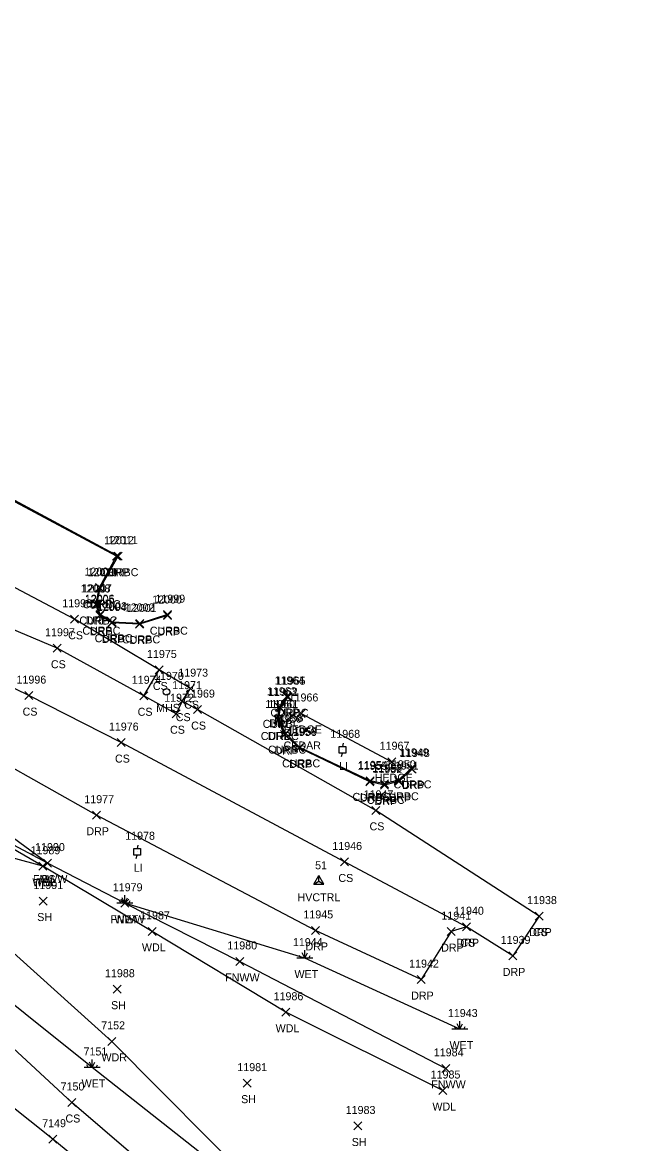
# Model space of a CAD drawing. Extents: x 1462089 to 1464015, y 730534 to 736144.
# Drawn here: x 1463219.9 to 1463370, y 731663.1 to 731943.3 of the extents above; entities that cross this region are included whole.
import ezdxf

# ---------------------------------------------------------------- set-up
doc = ezdxf.new("R2010")
doc.units = 0
for name, color, linetype in [('C_A', 7, 'Continuous'), ('C_I', 7, 'Continuous'), ('CPSM', 7, 'Continuous'), ('L_A', 7, 'Continuous'), ('L_C', 7, 'Continuous'), ('L_I', 7, 'Continuous'), ('L_TIC', 7, 'Continuous'), ('LAHR', 7, 'Continuous'), ('LAWA', 7, 'Continuous'), ('LELB', 7, 'Continuous'), ('LFNC', 7, 'Continuous'), ('LWET', 7, 'Continuous'), ('R_A', 7, 'Continuous'), ('R_I', 7, 'Continuous'), ('R_TIC', 7, 'Continuous'), ('RC', 7, 'Continuous'), ('RDP', 7, 'Continuous'), ('U_A', 7, 'Continuous'), ('U_I', 7, 'Continuous'), ('ULP', 7, 'Continuous'), ('USMH', 7, 'Continuous')]:
    doc.layers.add(name, color=color, linetype=linetype)

msp = doc.modelspace()

# ---------------------------------------------------------------- linework, layer by layer
at = {"layer": 'CPSM'}
for p, q in [((1463292.72, 731727.94), (1463293.97, 731730.1)), ((1463292.72, 731727.94), (1463293.97, 731728.66)), ((1463292.72, 731727.94), (1463295.22, 731727.94)), ((1463295.22, 731727.94), (1463293.97, 731730.1)), ((1463293.97, 731728.66), (1463293.97, 731730.1)), ((1463293.97, 731728.66), (1463293.97, 731728.66)), ((1463293.97, 731728.66), (1463295.22, 731727.94))]:
    msp.add_line(p, q, dxfattribs=at)
at = {"layer": 'L_TIC'}
for points in [[(1463231.87, 731793.14), (1463233.87, 731795.14)], [(1463233.87, 731793.14), (1463231.87, 731795.14)], [(1463227.56, 731785.9), (1463229.56, 731787.9)], [(1463229.56, 731785.9), (1463227.56, 731787.9)], [(1463253.06, 731780.47), (1463255.06, 731782.47)], [(1463255.06, 731780.47), (1463253.06, 731782.47)], [(1463253.06, 731780.47), (1463255.06, 731782.47)], [(1463255.06, 731780.47), (1463253.06, 731782.47)], [(1463220.48, 731774.06), (1463222.48, 731776.06)], [(1463222.48, 731774.06), (1463220.48, 731776.06)], [(1463249.24, 731774.02), (1463251.24, 731776.02)], [(1463251.24, 731774.02), (1463249.24, 731776.02)], [(1463249.24, 731774.02), (1463251.24, 731776.02)], [(1463251.24, 731774.02), (1463249.24, 731776.02)], [(1463260.88, 731775.8), (1463262.88, 731777.8)], [(1463262.88, 731775.8), (1463260.88, 731777.8)], [(1463258.79, 731772.68), (1463260.79, 731774.68)], [(1463260.79, 731772.68), (1463258.79, 731774.68)], [(1463258.79, 731772.68), (1463260.79, 731774.68)], [(1463260.79, 731772.68), (1463258.79, 731774.68)], [(1463262.63, 731770.57), (1463264.63, 731772.57)], [(1463264.63, 731770.57), (1463262.63, 731772.57)], [(1463257.35, 731769.53), (1463259.35, 731771.53)], [(1463259.35, 731769.53), (1463257.35, 731771.53)], [(1463288.56, 731769.6), (1463290.56, 731771.6)], [(1463290.56, 731769.6), (1463288.56, 731771.6)], [(1463243.58, 731762.32), (1463245.58, 731764.32)], [(1463245.58, 731762.32), (1463243.58, 731764.32)], [(1463311.28, 731757.54), (1463313.28, 731759.54)], [(1463313.28, 731757.54), (1463311.28, 731759.54)], [(1463307.23, 731745.39), (1463309.23, 731747.39)], [(1463309.23, 731745.39), (1463307.23, 731747.39)], [(1463223.94, 731731.42), (1463225.94, 731733.42)], [(1463225.94, 731731.42), (1463223.94, 731733.42)], [(1463223.94, 731731.42), (1463225.94, 731733.42)], [(1463225.94, 731731.42), (1463223.94, 731733.42)], [(1463225.16, 731732.21), (1463227.16, 731734.21)], [(1463227.16, 731732.21), (1463225.16, 731734.21)], [(1463225.16, 731732.21), (1463227.16, 731734.21)], [(1463227.16, 731732.21), (1463225.16, 731734.21)], [(1463299.45, 731732.49), (1463301.45, 731734.49)], [(1463301.45, 731732.49), (1463299.45, 731734.49)], [(1463224.09, 731722.72), (1463226.09, 731724.72)], [(1463226.09, 731722.72), (1463224.09, 731724.72)], [(1463244.5, 731722.17), (1463246.5, 731724.17)], [(1463246.5, 731722.17), (1463244.5, 731724.17)], [(1463244.5, 731722.17), (1463246.5, 731724.17)], [(1463246.5, 731722.17), (1463244.5, 731724.17)], [(1463348.11, 731718.96), (1463350.11, 731720.96)], [(1463350.11, 731718.96), (1463348.11, 731720.96)], [(1463251.33, 731715.15), (1463253.33, 731717.15)], [(1463253.33, 731715.15), (1463251.33, 731717.15)], [(1463329.94, 731716.3), (1463331.94, 731718.3)], [(1463331.94, 731716.3), (1463329.94, 731718.3)], [(1463273.23, 731707.63), (1463275.23, 731709.63)], [(1463275.23, 731707.63), (1463273.23, 731709.63)], [(1463242.55, 731700.69), (1463244.55, 731702.69)], [(1463244.55, 731700.69), (1463242.55, 731702.69)], [(1463284.77, 731694.93), (1463286.77, 731696.93)], [(1463286.77, 731694.93), (1463284.77, 731696.93)], [(1463241.27, 731687.66), (1463243.27, 731689.66)], [(1463243.27, 731687.66), (1463241.27, 731689.66)], [(1463324.77, 731680.91), (1463326.77, 731682.91)], [(1463326.77, 731680.91), (1463324.77, 731682.91)], [(1463275.08, 731677.21), (1463277.08, 731679.21)], [(1463277.08, 731677.21), (1463275.08, 731679.21)], [(1463323.99, 731675.37), (1463325.99, 731677.37)], [(1463325.99, 731675.37), (1463323.99, 731677.37)], [(1463231.2, 731672.38), (1463233.2, 731674.38)], [(1463233.2, 731672.38), (1463231.2, 731674.38)], [(1463302.74, 731666.51), (1463304.74, 731668.51)], [(1463304.74, 731666.51), (1463302.74, 731668.51)], [(1463226.52, 731663.21), (1463228.52, 731665.21)], [(1463228.52, 731663.21), (1463226.52, 731665.21)]]:
    msp.add_lwpolyline(points, dxfattribs=at)
at = {"layer": 'LAHR'}
msp.add_lwpolyline([(1463289.56, 731770.6), (1463312.28, 731758.54)], dxfattribs=at)
at = {"layer": 'LAWA'}
for points in [[(1463311.96, 731622), (1463278.7, 731651.95), (1463242.27, 731688.66), (1463214.16, 731713.87), (1463190.64, 731727.77), (1463168.75, 731741.23), (1463153.41, 731753.18), (1463111.89, 731780.35), (1463067.93, 731806.81), (1463024.55, 731829.3), (1462983.81, 731850.72), (1462938.23, 731873.49), (1462916.72, 731888.15), (1462896.14, 731897.65), (1462876.4, 731908.29), (1462876.4, 731914.39)], [(1463324.99, 731676.37), (1463285.77, 731695.93), (1463252.33, 731716.15), (1463224.94, 731732.42), (1463193.61, 731750.52), (1463163.42, 731774.61), (1463129.99, 731792.23), (1463085.23, 731817.27), (1463053.31, 731838.92), (1463021.31, 731863.96), (1462974.97, 731890.48), (1462934.94, 731902.98), (1462929.66, 731886.53)]]:
    msp.add_lwpolyline(points, dxfattribs=at)
at = {"layer": 'LELB'}
for points in [[(1463373.81, 731553.63), (1463343.37, 731582.57), (1463304.41, 731614.6), (1463270.57, 731640.43), (1463232.2, 731673.38), (1463201.53, 731701.7), (1463185.73, 731720.67), (1463167.75, 731737.49), (1463147.83, 731747.9), (1463101.85, 731769.67), (1463060.3, 731796.74), (1463017.63, 731820.07), (1462977.2, 731841.84), (1462934.46, 731867.37), (1462912.27, 731880.33), (1462894.26, 731886.44), (1462857.44, 731901.64), (1462850.01, 731909.42), (1462852.15, 731911.99), (1462840.09, 731955.97)], [(1463403.82, 731510.15), (1463367.25, 731544.91), (1463335.04, 731573.15), (1463297.08, 731605.35), (1463264.62, 731633.53), (1463227.52, 731664.21), (1463193.34, 731691.35), (1463154.36, 731722.08), (1463139.07, 731736.07), (1463095.32, 731761.2), (1463053.81, 731787.02), (1463011.52, 731812.49), (1462973.27, 731835.25), (1462929.71, 731859.46), (1462890.35, 731878.34), (1462857.44, 731901.64), (1462838.4, 731907.65), (1462823.13, 731925.94), (1462820.91, 731943.54)], [(1463349.11, 731719.96), (1463308.23, 731746.39), (1463263.63, 731771.57), (1463259.79, 731773.68), (1463258.35, 731770.53), (1463250.24, 731775.02), (1463228.56, 731786.9), (1463180.1, 731807.31), (1463145.75, 731825.27), (1463101.9, 731846.58), (1463066.66, 731858.66), (1463034.49, 731873.42), (1462979.54, 731901.54), (1462946.76, 731919.32)], [(1463330.94, 731717.3), (1463300.45, 731733.49), (1463244.58, 731763.32), (1463221.48, 731775.06), (1463174.55, 731797.91), (1463139.51, 731814.64), (1463096.57, 731837.7), (1463065.26, 731854.92), (1463034.49, 731873.42)], [(1463259.79, 731773.68), (1463261.88, 731776.8), (1463254.06, 731781.47), (1463232.87, 731794.14), (1463187.04, 731818.29), (1463158.75, 731835.1)], [(1463224.94, 731732.42), (1463191.48, 731741.53), (1463158.62, 731761.12), (1463122.94, 731780.05), (1463079.06, 731809.61)], [(1463250.24, 731775.02), (1463254.06, 731781.47)], [(1463226.16, 731733.21), (1463187.64, 731761.44), (1463163.42, 731774.61)]]:
    msp.add_lwpolyline(points, dxfattribs=at)
at = {"layer": 'LFNC'}
for points in [[(1463245.5, 731723.17), (1463226.16, 731733.21), (1463193.61, 731750.52), (1463160.16, 731767.72), (1463124.91, 731785.73), (1463079.06, 731809.61), (1463046.56, 731826.31), (1463009.36, 731845.71), (1462970.34, 731866), (1462929.66, 731886.53), (1462928.08, 731887.48), (1462927.14, 731887.89), (1462925.36, 731888.48)], [(1463245.5, 731723.17), (1463274.23, 731708.63), (1463325.77, 731681.91)]]:
    msp.add_lwpolyline(points, dxfattribs=at)
at = {"layer": 'LWET'}
for p, q in [((1463245.5, 731723.17), (1463245.5, 731725.17)), ((1463247.5, 731723.17), (1463243.5, 731723.17)), ((1463244.5, 731723.17), (1463244.17, 731723.84)), ((1463245.5, 731723.17), (1463244.83, 731724.5)), ((1463245.5, 731723.17), (1463246.17, 731724.5)), ((1463246.5, 731723.17), (1463246.83, 731723.84)), ((1463290.53, 731709.45), (1463290.53, 731711.45)), ((1463292.53, 731709.45), (1463288.53, 731709.45)), ((1463289.53, 731709.45), (1463289.2, 731710.12)), ((1463290.53, 731709.45), (1463289.86, 731710.78)), ((1463290.53, 731709.45), (1463291.2, 731710.78)), ((1463291.53, 731709.45), (1463291.86, 731710.12)), ((1463331.3, 731691.73), (1463327.3, 731691.73)), ((1463328.3, 731691.73), (1463327.96, 731692.4)), ((1463329.3, 731691.73), (1463328.63, 731693.06)), ((1463329.3, 731691.73), (1463329.3, 731693.73)), ((1463329.3, 731691.73), (1463329.96, 731693.06)), ((1463330.3, 731691.73), (1463330.63, 731692.4)), ((1463237.29, 731682.13), (1463236.62, 731683.47)), ((1463237.29, 731682.13), (1463237.29, 731684.13)), ((1463237.29, 731682.13), (1463237.96, 731683.47)), ((1463239.29, 731682.13), (1463235.29, 731682.13)), ((1463236.29, 731682.13), (1463235.96, 731682.8)), ((1463238.29, 731682.13), (1463238.62, 731682.8))]:
    msp.add_line(p, q, dxfattribs=at)
for points in [[(1463449.06, 731485.61), (1463418.13, 731524.22), (1463380.81, 731562.01), (1463349.86, 731590.54), (1463311.96, 731622), (1463277.56, 731650.42), (1463237.29, 731682.13), (1463187.01, 731722.36), (1463168.75, 731741.23), (1463149.74, 731749.24), (1463106.32, 731774.49), (1463062.59, 731800.98), (1463021.36, 731824.7), (1462980.06, 731846.2), (1462936.77, 731870.84), (1462913.66, 731883.07), (1462896.73, 731891.6), (1462862.72, 731906.6), (1462853.81, 731911.63), (1462857.25, 731915.69), (1462843.66, 731950.82)], [(1463329.3, 731691.73), (1463290.53, 731709.45), (1463245.5, 731723.17)]]:
    msp.add_lwpolyline(points, dxfattribs=at)
at = {"layer": 'R_TIC'}
for points in [[(1463242.4, 731808.88), (1463244.4, 731810.88)], [(1463244.4, 731808.88), (1463242.4, 731810.88)], [(1463242.8, 731808.91), (1463244.8, 731810.91)], [(1463244.8, 731808.91), (1463242.8, 731810.91)], [(1463238.16, 731801.06), (1463240.16, 731803.06)], [(1463240.16, 731801.06), (1463238.16, 731803.06)], [(1463238.35, 731800.9), (1463240.35, 731802.9)], [(1463240.35, 731800.9), (1463238.35, 731802.9)], [(1463237.2, 731796.84), (1463239.2, 731798.84)], [(1463239.2, 731796.84), (1463237.2, 731798.84)], [(1463237.52, 731796.83), (1463239.52, 731798.83)], [(1463239.52, 731796.83), (1463237.52, 731798.83)], [(1463238.22, 731794.12), (1463240.22, 731796.12)], [(1463240.22, 731794.12), (1463238.22, 731796.12)], [(1463238.28, 731794.29), (1463240.28, 731796.29)], [(1463240.28, 731794.29), (1463238.28, 731796.29)], [(1463255.16, 731794.29), (1463257.16, 731796.29)], [(1463257.16, 731794.29), (1463255.16, 731796.29)], [(1463255.16, 731794.07), (1463257.16, 731796.07)], [(1463257.16, 731794.07), (1463255.16, 731796.07)], [(1463241.2, 731792.21), (1463243.2, 731794.21)], [(1463243.2, 731792.21), (1463241.2, 731794.21)], [(1463241.35, 731792.4), (1463243.35, 731794.4)], [(1463243.35, 731792.4), (1463241.35, 731794.4)], [(1463248.17, 731791.94), (1463250.17, 731793.94)], [(1463250.17, 731791.94), (1463248.17, 731793.94)], [(1463248.23, 731792.11), (1463250.23, 731794.11)], [(1463250.23, 731792.11), (1463248.23, 731794.11)], [(1463285.01, 731773.86), (1463287.01, 731775.86)], [(1463287.01, 731773.86), (1463285.01, 731775.86)], [(1463285.31, 731773.78), (1463287.31, 731775.78)], [(1463287.31, 731773.78), (1463285.31, 731775.78)], [(1463283.12, 731771.15), (1463285.12, 731773.15)], [(1463285.12, 731771.15), (1463283.12, 731773.15)], [(1463283.39, 731771), (1463285.39, 731773)], [(1463285.39, 731771), (1463283.39, 731773)], [(1463282.78, 731767.97), (1463284.78, 731769.97)], [(1463284.78, 731767.97), (1463282.78, 731769.97)], [(1463282.9, 731767.96), (1463284.9, 731769.96)], [(1463284.9, 731767.96), (1463282.9, 731769.96)], [(1463284.4, 731764.32), (1463286.4, 731766.32)], [(1463286.4, 731764.32), (1463284.4, 731766.32)], [(1463284.74, 731764.56), (1463286.74, 731766.56)], [(1463286.74, 731764.56), (1463284.74, 731766.56)], [(1463288.1, 731760.97), (1463290.1, 731762.97)], [(1463290.1, 731760.97), (1463288.1, 731762.97)], [(1463288.25, 731761.13), (1463290.25, 731763.13)], [(1463290.25, 731761.13), (1463288.25, 731763.13)], [(1463316.09, 731755.88), (1463318.09, 731757.88)], [(1463318.09, 731755.88), (1463316.09, 731757.88)], [(1463316.32, 731755.71), (1463318.32, 731757.71)], [(1463318.32, 731755.71), (1463316.32, 731757.71)], [(1463305.74, 731752.52), (1463307.74, 731754.52)], [(1463307.74, 731752.52), (1463305.74, 731754.52)], [(1463305.84, 731752.75), (1463307.84, 731754.75)], [(1463307.84, 731752.75), (1463305.84, 731754.75)], [(1463309.39, 731752.01), (1463311.39, 731754.01)], [(1463311.39, 731752.01), (1463309.39, 731754.01)], [(1463309.45, 731751.7), (1463311.45, 731753.7)], [(1463311.45, 731751.7), (1463309.45, 731753.7)], [(1463312.9, 731752.9), (1463314.9, 731754.9)], [(1463314.9, 731752.9), (1463312.9, 731754.9)], [(1463312.99, 731752.57), (1463314.99, 731754.57)], [(1463314.99, 731752.57), (1463312.99, 731754.57)], [(1463237.37, 731744.18), (1463239.37, 731746.18)], [(1463239.37, 731744.18), (1463237.37, 731746.18)], [(1463348.11, 731718.96), (1463350.11, 731720.96)], [(1463350.11, 731718.96), (1463348.11, 731720.96)], [(1463292.16, 731715.38), (1463294.16, 731717.38)], [(1463294.16, 731715.38), (1463292.16, 731717.38)], [(1463326.1, 731715.08), (1463328.1, 731717.08)], [(1463328.1, 731715.08), (1463326.1, 731717.08)], [(1463329.94, 731716.3), (1463331.94, 731718.3)], [(1463331.94, 731716.3), (1463329.94, 731718.3)], [(1463341.51, 731709.01), (1463343.51, 731711.01)], [(1463343.51, 731709.01), (1463341.51, 731711.01)], [(1463318.6, 731703.09), (1463320.6, 731705.09)], [(1463320.6, 731703.09), (1463318.6, 731705.09)]]:
    msp.add_lwpolyline(points, dxfattribs=at)
at = {"layer": 'RC'}
for points in [[(1463256.16, 731795.29), (1463249.23, 731793.11), (1463242.35, 731793.4), (1463239.28, 731795.29), (1463238.52, 731797.83), (1463239.35, 731801.9), (1463243.8, 731809.91), (1463214.7, 731825.53), (1463192.92, 731836.81), (1463167.7, 731850.46), (1463161.81, 731839.52), (1463160.25, 731836.44), (1463158.82, 731835.26), (1463156.53, 731835.31), (1463150.51, 731839), (1463150.35, 731838.72), (1463149.61, 731840.79), (1463149.47, 731842.08), (1463144.63, 731861.97), (1463140.76, 731875.79), (1463121.71, 731893.85)], [(1463317.09, 731756.88), (1463313.9, 731753.9), (1463310.39, 731753.01), (1463306.84, 731753.75), (1463289.25, 731762.13), (1463285.74, 731765.56), (1463283.9, 731768.96), (1463284.39, 731772), (1463286.31, 731774.78)]]:
    msp.add_lwpolyline(points, dxfattribs=at)
at = {"layer": 'RDP'}
for points in [[(1463349.11, 731719.96), (1463342.51, 731710.01), (1463330.94, 731717.3), (1463327.1, 731716.08), (1463319.6, 731704.09), (1463293.16, 731716.38), (1463238.37, 731745.18), (1463213.49, 731759.15), (1463166.98, 731781.42), (1463132.99, 731797.42), (1463087.7, 731822.48), (1463061.37, 731836.31), (1463064.61, 731849.49), (1463023.07, 731868.02), (1462976.66, 731892.32), (1462941.4, 731912.02), (1462932.38, 731918.09), (1462916.58, 731929.37)], [(1463256.16, 731795.07), (1463249.17, 731792.94), (1463242.2, 731793.21), (1463239.22, 731795.12), (1463238.2, 731797.84), (1463239.16, 731802.06), (1463243.4, 731809.88), (1463214.52, 731825.31), (1463192.36, 731836.59), (1463167.64, 731850.19), (1463162.06, 731839.47), (1463160.26, 731836.18), (1463158.75, 731835.1), (1463156.47, 731835.03), (1463150.21, 731838.73), (1463149.41, 731840.72), (1463149.02, 731841.99), (1463143.96, 731862.16), (1463140.57, 731875.54), (1463121.57, 731893.61)], [(1463317.32, 731756.71), (1463313.99, 731753.57), (1463310.45, 731752.7), (1463306.74, 731753.52), (1463289.1, 731761.97), (1463285.4, 731765.32), (1463283.78, 731768.97), (1463284.12, 731772.15), (1463286.01, 731774.86)]]:
    msp.add_lwpolyline(points, dxfattribs=at)
at = {"layer": 'ULP'}
for p, q in [((1463299.12, 731760.68), (1463299.12, 731762.35)), ((1463299.12, 731762.35), (1463300.78, 731762.35)), ((1463300.12, 731763.18), (1463299.95, 731762.35)), ((1463299.95, 731761.51), (1463299.95, 731761.51)), ((1463300.78, 731762.35), (1463300.78, 731760.68)), ((1463300.78, 731760.68), (1463299.12, 731760.68)), ((1463299.7, 731759.85), (1463299.95, 731760.68)), ((1463247.77, 731735.21), (1463247.77, 731736.87)), ((1463247.77, 731736.87), (1463249.44, 731736.87)), ((1463248.77, 731737.71), (1463248.61, 731736.87)), ((1463249.44, 731736.87), (1463249.44, 731735.21)), ((1463249.44, 731735.21), (1463247.77, 731735.21)), ((1463248.36, 731734.37), (1463248.61, 731735.21)), ((1463248.61, 731736.04), (1463248.61, 731736.04))]:
    msp.add_line(p, q, dxfattribs=at)
at = {"layer": 'USMH'}
for p, q in [((1463255.89, 731776), (1463255.89, 731776)), ((1463256.72, 731776), (1463256.72, 731776))]:
    msp.add_line(p, q, dxfattribs=at)
msp.add_circle((1463255.89, 731776), 0.833, dxfattribs=at)

# ---------------------------------------------------------------- texts
at = {"layer": 'C_A'}
msp.add_text('HVCTRL', height=2, dxfattribs=at).set_placement((1463288.67, 731723.66))
at = {"layer": 'C_I'}
msp.add_text('51', height=2, dxfattribs=at).set_placement((1463293.07, 731731.66))
at = {"layer": 'L_A'}
for s, p in [('CS', (1463231.31, 731789.14)), ('CS', (1463227, 731781.9)), ('CS', (1463252.5, 731776.47)), ('CS', (1463252.5, 731776.47)), ('CS', (1463260.32, 731771.8)), ('CS', (1463219.92, 731770.06)), ('CS', (1463248.69, 731770.02)), ('CS', (1463248.69, 731770.02)), ('CS', (1463258.23, 731768.68)), ('CS', (1463258.23, 731768.68)), ('CS', (1463256.79, 731765.53)), ('CS', (1463262.07, 731766.57)), ('HEDGE', (1463285.27, 731765.6)), ('CS', (1463243.02, 731758.32)), ('HEDGE', (1463307.98, 731753.54)), ('CS', (1463306.68, 731741.39)), ('WDL', (1463222.36, 731727.42)), ('FNWW', (1463222.51, 731728.21)), ('TS', (1463223.35, 731727.42)), ('BS', (1463224.6, 731728.21)), ('CS', (1463298.89, 731728.49)), ('SH', (1463223.58, 731718.72)), ('FNWW', (1463241.85, 731718.17)), ('FNWW', (1463241.85, 731718.17)), ('WET', (1463242.88, 731718.17)), ('CS', (1463347.55, 731714.96)), ('CS', (1463329.38, 731712.3)), ('WDL', (1463249.75, 731711.15)), ('FNWW', (1463270.58, 731703.63)), ('WET', (1463287.91, 731704.45)), ('SH', (1463242.04, 731696.69)), ('WDL', (1463283.19, 731690.93)), ('WET', (1463326.68, 731686.73)), ('WDR', (1463239.64, 731683.66)), ('WET', (1463234.67, 731677.13)), ('FNWW', (1463322.12, 731676.91)), ('SH', (1463274.57, 731673.21)), ('WDL', (1463322.4, 731671.37)), ('CS', (1463230.64, 731668.38)), ('SH', (1463302.23, 731662.51))]:
    msp.add_text(s, height=2, dxfattribs=at).set_placement(p)
at = {"layer": 'L_C'}
msp.add_text('CEDAR', height=2, dxfattribs=at).set_placement((1463285.18, 731761.6))
at = {"layer": 'L_I'}
for s, p in [('11998', (1463229.84, 731797.14)), ('11997', (1463225.54, 731789.9)), ('11975', (1463251.03, 731784.47)), ('11975', (1463251.03, 731784.47)), ('11973', (1463258.86, 731779.8)), ('11996', (1463218.4, 731778.06)), ('11974', (1463247.22, 731778.02)), ('11974', (1463247.22, 731778.02)), ('11971', (1463257.33, 731776.68)), ('11971', (1463257.33, 731776.68)), ('11972', (1463255.32, 731773.53)), ('11969', (1463260.56, 731774.57)), ('11966', (1463286.44, 731773.6)), ('11976', (1463241.5, 731766.32)), ('11967', (1463309.21, 731761.54)), ('11947', (1463305.21, 731749.39)), ('11989', (1463221.91, 731735.42)), ('11989', (1463221.91, 731735.42)), ('11990', (1463223.05, 731736.21)), ('11990', (1463223.05, 731736.21)), ('11946', (1463297.37, 731736.49)), ('11991', (1463222.63, 731726.72)), ('11979', (1463242.47, 731726.17)), ('11979', (1463242.47, 731726.17)), ('11979', (1463242.47, 731726.17)), ('11938', (1463346.09, 731722.96)), ('11940', (1463327.83, 731720.3)), ('11987', (1463249.31, 731719.15)), ('11944', (1463287.51, 731712.45)), ('11980', (1463271.12, 731711.63)), ('11988', (1463240.53, 731704.69)), ('11986', (1463282.69, 731698.93)), ('11943', (1463326.27, 731694.73)), ('7152', (1463239.58, 731691.66)), ('7151', (1463235.16, 731685.13)), ('11984', (1463322.75, 731684.91)), ('11981', (1463273.62, 731681.21)), ('11985', (1463321.96, 731679.37)), ('7150', (1463229.42, 731676.38)), ('11983', (1463300.72, 731670.51)), ('7149', (1463224.82, 731667.21))]:
    msp.add_text(s, height=2, dxfattribs=at).set_placement(p)
at = {"layer": 'R_A'}
for s, p in [('CURBC', (1463239.38, 731804.91)), ('DRP', (1463240.89, 731804.88)), ('CURBC', (1463234.93, 731796.9)), ('DRP', (1463236.65, 731797.06)), ('CURBC', (1463234.1, 731792.83)), ('CURBC', (1463234.87, 731790.29)), ('DRP', (1463235.69, 731792.84)), ('CURBC', (1463251.74, 731790.29)), ('DRP', (1463236.71, 731790.12)), ('CURBC', (1463237.93, 731788.4)), ('DRP', (1463239.69, 731788.21)), ('CURBC', (1463244.82, 731788.11)), ('DRP', (1463246.65, 731787.94)), ('DRP', (1463253.65, 731790.07)), ('CURBC', (1463281.9, 731769.78)), ('DRP', (1463283.5, 731769.86)), ('CURBC', (1463279.97, 731767)), ('DRP', (1463281.6, 731767.15)), ('CURBC', (1463279.49, 731763.96)), ('DRP', (1463281.26, 731763.97)), ('CURBC', (1463281.32, 731760.56)), ('DRP', (1463282.89, 731760.32)), ('CURBC', (1463284.83, 731757.13)), ('DRP', (1463286.59, 731756.97)), ('CURBC', (1463312.68, 731751.88)), ('DRP', (1463314.81, 731751.71)), ('CURBC', (1463302.42, 731748.75)), ('DRP', (1463304.23, 731748.52)), ('CURBC', (1463309.48, 731748.9)), ('DRP', (1463311.48, 731748.57)), ('CURBC', (1463305.98, 731748.01)), ('DRP', (1463307.94, 731747.7)), ('DRP', (1463235.86, 731740.18)), ('DRP', (1463346.6, 731714.96)), ('DRP', (1463328.43, 731712.3)), ('DRP', (1463290.65, 731711.38)), ('DRP', (1463324.59, 731711.08)), ('DRP', (1463339.99, 731705.01)), ('DRP', (1463317.09, 731699.09))]:
    msp.add_text(s, height=2, dxfattribs=at).set_placement(p)
at = {"layer": 'R_I'}
for s, p in [('12012', (1463240.3, 731812.88)), ('12011', (1463241.27, 731812.91)), ('12009', (1463235.4, 731805.06)), ('12010', (1463236.16, 731804.9)), ('12008', (1463234.45, 731800.84)), ('12007', (1463234.77, 731800.83)), ('12006', (1463235.48, 731798.29)), ('12005', (1463235.48, 731798.12)), ('12004', (1463238.45, 731796.21)), ('12003', (1463238.6, 731796.4)), ('12002', (1463245.48, 731796.11)), ('12001', (1463245.99, 731795.94)), ('12000', (1463252.32, 731798.07)), ('11999', (1463253.13, 731798.29)), ('11964', (1463282.94, 731777.86)), ('11965', (1463283.24, 731777.78)), ('11963', (1463281.04, 731775.15)), ('11962', (1463281.31, 731775)), ('11960', (1463280.62, 731771.97)), ('11961', (1463281.4, 731771.96)), ('11959', (1463282.37, 731768.32)), ('11958', (1463282.71, 731768.56)), ('11956', (1463286.02, 731764.97)), ('11957', (1463286.22, 731765.13)), ('11949', (1463314.06, 731759.88)), ('11948', (1463314.3, 731759.71)), ('11954', (1463303.81, 731756.75)), ('11950', (1463310.79, 731756.9)), ('11951', (1463311.53, 731756.57)), ('11955', (1463303.71, 731756.52)), ('11953', (1463307.37, 731756.01)), ('11952', (1463307.43, 731755.7)), ('11977', (1463235.35, 731748.18)), ('11938', (1463346.09, 731722.96)), ('11940', (1463327.83, 731720.3)), ('11945', (1463290.14, 731719.38)), ('11941', (1463324.64, 731719.08)), ('11939', (1463339.48, 731713.01)), ('11942', (1463316.58, 731707.09))]:
    msp.add_text(s, height=2, dxfattribs=at).set_placement(p)
at = {"layer": 'U_A'}
for s, p in [('MHS', (1463253.3, 731771)), ('LI', (1463299.05, 731756.51)), ('LI', (1463247.71, 731731.04))]:
    msp.add_text(s, height=2, dxfattribs=at).set_placement(p)
at = {"layer": 'U_I'}
for s, p in [('11970', (1463252.78, 731779)), ('11968', (1463296.88, 731764.51)), ('11978', (1463245.58, 731739.04))]:
    msp.add_text(s, height=2, dxfattribs=at).set_placement(p)

doc.saveas('drawing.dxf')
